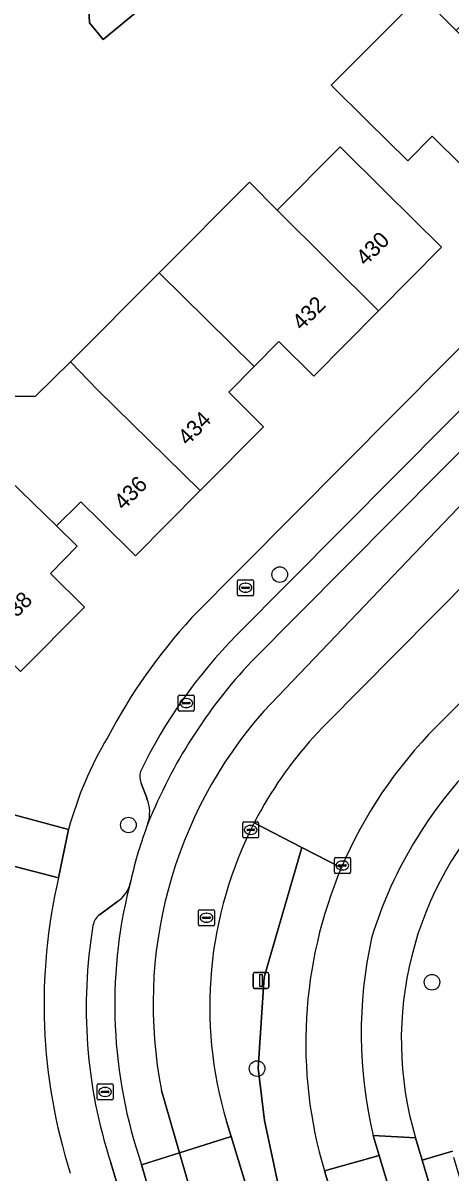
# Model space of a CAD drawing. Extents: x 157767 to 159172, y 387839 to 389425.
# Drawn here: x 158418.4 to 158445.2, y 388607.6 to 388679.7 of the extents above; entities that cross this region are included whole.
import ezdxf

# ---------------------------------------------------------------- set-up
doc = ezdxf.new("R2010")
doc.units = 0
for name, color, linetype in [('IMGEO_Berm_groen', 7, 'Continuous'), ('IMGEO_Boom', 7, 'Continuous'), ('IMGEO_Brandkraan', 7, 'Continuous'), ('IMGEO_Erf', 7, 'Continuous'), ('IMGEO_Fietspad_gesloten', 7, 'Continuous'), ('IMGEO_Kolk', 7, 'Continuous'), ('IMGEO_Lichtmast', 7, 'Continuous'), ('IMGEO_Pand', 7, 'Continuous'), ('IMGEO_Pand_nummerreeks', 7, 'Continuous'), ('IMGEO_Parkeervlak_open', 7, 'Continuous'), ('IMGEO_Rijbaan_lokaal_gesloten', 7, 'Continuous'), ('IMGEO_Rioolput', 7, 'Continuous'), ('IMGEO_Voetpad_open', 7, 'Continuous')]:
    doc.layers.add(name, color=color, linetype=linetype)

msp = doc.modelspace()

# ---------------------------------------------------------------- linework, layer by layer
at = {"layer": 'IMGEO_Berm_groen'}
for points in [[(158479.371, 388671.086), (158481.484, 388673.196), (158477.961, 388676.706), (158477.89, 388676.635), (158475.76, 388674.505), (158441.774, 388640.207), (158437.444, 388635.837)], [(158444.292, 388635.595), (158445.341, 388636.656), (158479.371, 388671.086)], [(158433.507, 388619.912), (158435.879, 388628.037), (158432.893, 388629.582)], [(158432.893, 388629.582), (158435.879, 388628.037), (158438.354, 388626.755)], [(158438.354, 388626.755), (158435.879, 388628.037), (158433.507, 388619.912), (158433.151, 388614.208), (158433.537, 388610.926), (158434.752, 388605.238), (158436.647, 388598.426), (158439.836, 388599.449), (158439.165, 388601.642), (158437.291, 388607.766)], [(158431.155, 388610.859), (158431.255, 388610.529), (158431.44, 388609.92), (158434.448, 388600.038), (158437.726, 388589.268), (158438.357, 388587.164), (158443.147, 388588.568), (158442.281, 388591.458), (158439.836, 388599.449), (158436.647, 388598.426), (158434.752, 388605.238), (158433.537, 388610.926), (158433.151, 388614.208), (158433.507, 388619.912)], [(158443.008, 388609.836), (158443.426, 388608.434), (158445.315, 388608.996)], [(158445.315, 388608.996), (158443.426, 388608.434), (158448.856, 388590.207), (158450.695, 388590.745), (158445.4, 388608.602)]]:
    msp.add_lwpolyline(points, dxfattribs=at)
for centre, radius, start, end in [((158455.355, 388618.021), 25.263, 135.15257, 149.78625), ((158464.246, 388615.777), 28.123, 135.19604, 157.02391), ((158455.458, 388617.971), 25.377, 149.80565, 152.77152), ((158463.643, 388615.985), 21.532, 135.11632, 196.59402), ((158455.311, 388618.059), 25.206, 152.79618, 196.59702), ((158464.246, 388615.781), 28.122, 157.03159, 196.56029)]:
    msp.add_arc(centre, radius, start, end, dxfattribs=at)
at = {"layer": 'IMGEO_Boom'}
for centre in [(158434.494, 388645.149), (158425.012, 388629.447), (158444.036, 388619.589), (158433.073, 388614.173)]:
    msp.add_circle(centre, 0.489, dxfattribs=at)
at = {"layer": 'IMGEO_Brandkraan'}
for p, q in [((158431.848, 388643.898), (158431.848, 388644.75)), ((158431.923, 388644.824), (158432.775, 388644.824)), ((158432.107, 388644.318), (158432.107, 388644.33)), ((158432.545, 388644.281), (158432.147, 388644.281)), ((158432.15, 388644.367), (158432.548, 388644.367)), ((158432.336, 388644.604), (158432.361, 388644.604)), ((158432.591, 388644.33), (158432.591, 388644.318)), ((158432.849, 388644.75), (158432.849, 388643.898)), ((158432.775, 388643.824), (158431.923, 388643.824)), ((158432.359, 388644.044), (158432.334, 388644.044))]:
    msp.add_line(p, q, dxfattribs=at)
for points in [[(158431.848, 388643.898), (158431.848, 388644.75)], [(158431.923, 388644.824), (158432.775, 388644.824)], [(158432.849, 388644.75), (158432.849, 388643.898)], [(158432.775, 388643.824), (158431.923, 388643.824)]]:
    msp.add_lwpolyline(points, dxfattribs=at)
for centre, radius, start, end in [((158431.925, 388644.748), 0.0765, 91.55205, 178.44795), ((158431.925, 388644.748), 0.0765, 91.55205, 178.44795), ((158432.147, 388644.327), 0.0403, 85.87752, 175.75265), ((158432.144, 388644.317), 0.0366, 178.93798, 274.71019), ((158432.548, 388644.324), 0.043, 264.86636, 352.45326), ((158432.552, 388644.329), 0.0386, 1.73085, 96.63898), ((158432.773, 388644.748), 0.0765, 1.55205, 88.44795), ((158432.773, 388644.748), 0.0765, 1.55205, 88.44795), ((158431.925, 388643.9), 0.0765, 181.55205, 268.44795), ((158431.925, 388643.9), 0.0765, 181.55205, 268.44795), ((158432.773, 388643.9), 0.0765, 271.55205, 358.44795), ((158432.773, 388643.9), 0.0765, 271.55205, 358.44795)]:
    msp.add_arc(centre, radius, start, end, dxfattribs=at)
for centre, major_axis, ratio, start_param, end_param in [((158432.335, 388644.324), (-0.387, 0.002), 0.722429, 4.712389, 7.853982), ((158432.36, 388644.324), (-0.39, 0.002), 0.717154, 1.570796, 4.712389)]:
    msp.add_ellipse(centre, major_axis=major_axis, ratio=ratio, start_param=start_param, end_param=end_param, dxfattribs=at)
at = {"layer": 'IMGEO_Erf'}
for points in [[(158418.55, 388687.495), (158423.195, 388691.346), (158428.56, 388684.874), (158437.63, 388692.358), (158441.493, 388687.677), (158432.813, 388680.515), (158429.506, 388683.732), (158423.435, 388678.7), (158422.577, 388679.735), (158422.415, 388682.832)], [(158449.489, 388683.249), (158452.277, 388680.49), (158455.832, 388676.974), (158451.873, 388672.972), (158447.833, 388668.887), (158444.043, 388672.636), (158442.515, 388671.091), (158439.962, 388673.617), (158437.724, 388675.831), (158443.341, 388681.47), (158445.552, 388679.268)]]:
    msp.add_lwpolyline(points, close=True, dxfattribs=at)
for points in [[(158428.96, 388642.429), (158470.351, 388684.126)], [(158400.374, 388681.492), (158402.148, 388677.784), (158402.937, 388678.161), (158405.451, 388672.905), (158405.619, 388672.985), (158408.31, 388672.05), (158408.695, 388671.245), (158409.471, 388671.613), (158410.821, 388668.837), (158412.802, 388666.798), (158408.406, 388664.694), (158408.596, 388664.296), (158403.221, 388661.723), (158403.731, 388660.607), (158401.595, 388658.37), (158405.876, 388654.135), (158403.712, 388651.948), (158399.308, 388647.495), (158406.749, 388640.266), (158416.993, 388630.314), (158421.261, 388629.174)], [(158417.791, 388656.324), (158419.191, 388656.345), (158421.387, 388658.481), (158426.94, 388664.065), (158432.588, 388669.745), (158434.34, 388667.99), (158438.275, 388671.969), (158441.081, 388669.193), (158444.635, 388665.677), (158440.684, 388661.684), (158436.639, 388657.595), (158434.446, 388659.764), (158432.884, 388658.186), (158431.294, 388656.579), (158433.476, 388654.42), (158429.512, 388650.413), (158425.459, 388646.316), (158423.305, 388648.446), (158422.032, 388649.705), (158420.511, 388648.209), (158421.805, 388646.929), (158420.117, 388645.222), (158422.249, 388643.112), (158418.256, 388639.075)], [(158420.633, 388626.13), (158415.384, 388627.497), (158405.142, 388637.528), (158392.922, 388649.498), (158379.814, 388636.077), (158333.283, 388607.687)]]:
    msp.add_lwpolyline(points, dxfattribs=at)
for centre, radius, start, end in [((158455.356, 388618.311), 35.755, 137.58208, 152.26123), ((158443.755, 388623.05), 23.313, 149.29756, 164.77034), ((158454.625, 388618.199), 34.905, 166.86723, 197.63262)]:
    msp.add_arc(centre, radius, start, end, dxfattribs=at)
at = {"layer": 'IMGEO_Fietspad_gesloten'}
msp.add_lwpolyline([(158461.451, 388547.937), (158449.46, 388588.182), (158448.856, 388590.207), (158443.426, 388608.434), (158443.008, 388609.836), (158440.347, 388609.975), (158440.721, 388608.723), (158446.314, 388589.997), (158457.626, 388552.124), (158464.894, 388527.789), (158480.215, 388476.493), (158481.169, 388473.225), (158483.509, 388473.88), (158483.314, 388474.527), (158482.304, 388477.869), (158482.235, 388478.121), (158482.138, 388478.473), (158478.961, 388489.074), (158475.727, 388500), (158473.946, 388505.996), (158469.275, 388521.601), (158469.167, 388521.961), (158464.441, 388537.75), (158463.799, 388539.895)], close=True, dxfattribs=at)
at = {"layer": 'IMGEO_Kolk'}
for p, q in [((158432.171, 388628.713), (158432.171, 388629.565)), ((158432.246, 388629.639), (158433.098, 388629.639)), ((158432.43, 388629.133), (158432.43, 388629.145)), ((158432.868, 388629.096), (158432.47, 388629.096)), ((158432.473, 388629.182), (158432.871, 388629.182)), ((158432.659, 388629.419), (158432.684, 388629.419)), ((158432.914, 388629.145), (158432.914, 388629.133)), ((158433.172, 388629.565), (158433.172, 388628.713)), ((158433.098, 388628.639), (158432.246, 388628.639)), ((158432.682, 388628.859), (158432.657, 388628.859)), ((158437.918, 388626.483), (158437.918, 388627.335)), ((158437.993, 388627.409), (158438.845, 388627.409)), ((158438.177, 388626.903), (158438.177, 388626.915)), ((158438.22, 388626.952), (158438.618, 388626.952)), ((158438.406, 388627.189), (158438.431, 388627.189)), ((158438.661, 388626.915), (158438.661, 388626.903)), ((158438.919, 388627.335), (158438.919, 388626.483)), ((158438.845, 388626.409), (158437.993, 388626.409)), ((158438.615, 388626.866), (158438.217, 388626.866)), ((158438.429, 388626.629), (158438.404, 388626.629))]:
    msp.add_line(p, q, dxfattribs=at)
for points in [[(158432.171, 388628.713), (158432.171, 388629.565)], [(158432.246, 388629.639), (158433.098, 388629.639)], [(158433.172, 388629.565), (158433.172, 388628.713)], [(158433.098, 388628.639), (158432.246, 388628.639)], [(158437.918, 388626.483), (158437.918, 388627.335)], [(158437.993, 388627.409), (158438.845, 388627.409)], [(158438.919, 388627.335), (158438.919, 388626.483)], [(158438.845, 388626.409), (158437.993, 388626.409)]]:
    msp.add_lwpolyline(points, dxfattribs=at)
for centre, radius, start, end in [((158432.248, 388629.563), 0.0765, 91.55205, 178.44795), ((158432.248, 388629.563), 0.0765, 91.55205, 178.44795), ((158432.47, 388629.142), 0.0403, 85.87752, 175.75265), ((158432.467, 388629.132), 0.0366, 178.93798, 274.71019), ((158432.871, 388629.139), 0.043, 264.86636, 352.45326), ((158432.875, 388629.144), 0.0386, 1.73085, 96.63898), ((158433.096, 388629.563), 0.0765, 1.55205, 88.44795), ((158433.096, 388629.563), 0.0765, 1.55205, 88.44795), ((158432.248, 388628.715), 0.0765, 181.55205, 268.44795), ((158432.248, 388628.715), 0.0765, 181.55205, 268.44795), ((158433.096, 388628.715), 0.0765, 271.55205, 358.44795), ((158433.096, 388628.715), 0.0765, 271.55205, 358.44795), ((158437.995, 388627.333), 0.0765, 91.55205, 178.44795), ((158437.995, 388627.333), 0.0765, 91.55205, 178.44795), ((158438.217, 388626.912), 0.0403, 85.87752, 175.75265), ((158438.214, 388626.902), 0.0366, 178.93798, 274.71019), ((158438.618, 388626.909), 0.043, 264.86636, 352.45326), ((158438.622, 388626.914), 0.0386, 1.73085, 96.63898), ((158438.843, 388627.333), 0.0765, 1.55205, 88.44795), ((158438.843, 388627.333), 0.0765, 1.55205, 88.44795), ((158437.995, 388626.485), 0.0765, 181.55205, 268.44795), ((158437.995, 388626.485), 0.0765, 181.55205, 268.44795), ((158438.843, 388626.485), 0.0765, 271.55205, 358.44795), ((158438.843, 388626.485), 0.0765, 271.55205, 358.44795)]:
    msp.add_arc(centre, radius, start, end, dxfattribs=at)
for centre, major_axis, ratio, start_param, end_param in [((158432.658, 388629.139), (-0.387, 0.002), 0.722429, 4.712389, 7.853982), ((158432.683, 388629.139), (-0.39, 0.002), 0.717154, 1.570796, 4.712389), ((158438.405, 388626.909), (-0.387, 0.002), 0.722429, 4.712389, 7.853982), ((158438.43, 388626.909), (-0.39, 0.002), 0.717154, 1.570796, 4.712389)]:
    msp.add_ellipse(centre, major_axis=major_axis, ratio=ratio, start_param=start_param, end_param=end_param, dxfattribs=at)
at = {"layer": 'IMGEO_Lichtmast'}
for p, q in [((158432.82, 388619.297), (158432.82, 388620.097)), ((158432.82, 388620.097), (158432.82, 388619.297)), ((158432.92, 388620.197), (158433.71, 388620.197)), ((158433.71, 388620.197), (158432.92, 388620.197)), ((158433.81, 388620.097), (158433.81, 388619.297)), ((158433.81, 388619.297), (158433.81, 388620.097)), ((158433.71, 388619.197), (158432.92, 388619.197)), ((158432.92, 388619.197), (158433.71, 388619.197))]:
    msp.add_line(p, q, dxfattribs=at)
msp.add_lwpolyline([(158433.24, 388620.072), (158433.39, 388620.072), (158433.39, 388619.322), (158433.24, 388619.322), (158433.24, 388620.072)], dxfattribs=at)
for centre, start, end in [((158432.92, 388620.097), 90, 180), ((158432.92, 388620.097), 90, 180), ((158433.71, 388620.097), 0, 90), ((158433.71, 388620.097), 360, 90), ((158432.92, 388619.297), 180, 270), ((158432.92, 388619.297), 180, 270), ((158433.71, 388619.297), 270, 0), ((158433.71, 388619.297), 270, 0)]:
    msp.add_arc(centre, 0.1, start, end, dxfattribs=at)
at = {"layer": 'IMGEO_Pand'}
for points in [[(158429.506, 388683.732), (158428.56, 388684.874), (158423.195, 388691.346), (158418.55, 388687.495), (158422.415, 388682.832), (158422.577, 388679.735), (158423.435, 388678.7)], [(158445.552, 388679.268), (158443.341, 388681.47), (158437.724, 388675.831), (158439.962, 388673.617), (158442.515, 388671.091), (158444.043, 388672.636), (158447.833, 388668.887), (158451.873, 388672.972)], [(158440.684, 388661.684), (158444.635, 388665.677), (158441.081, 388669.193), (158438.275, 388671.969), (158434.34, 388667.99)], [(158440.684, 388661.684), (158434.34, 388667.99), (158432.588, 388669.745), (158426.94, 388664.065), (158432.884, 388658.186), (158434.446, 388659.764), (158436.639, 388657.595)], [(158423.092, 388656.706), (158429.512, 388650.413), (158433.476, 388654.42), (158431.294, 388656.579), (158432.884, 388658.186), (158426.94, 388664.065), (158421.387, 388658.481)], [(158423.092, 388656.706), (158421.387, 388658.481), (158419.191, 388656.345), (158417.791, 388656.324), (158416.525, 388655.044), (158416.552, 388653.74), (158416.554, 388653.665), (158415.747, 388652.834), (158417.537, 388651.096), (158420.511, 388648.209), (158422.032, 388649.705), (158423.305, 388648.446), (158425.459, 388646.316), (158429.512, 388650.413)], [(158418.256, 388639.075), (158422.249, 388643.112), (158420.117, 388645.222), (158421.805, 388646.929), (158420.511, 388648.209), (158417.537, 388651.096), (158415.265, 388648.814), (158413.138, 388650.942), (158409.729, 388647.535), (158411.863, 388645.399)]]:
    msp.add_lwpolyline(points, close=True, dxfattribs=at)
at = {"layer": 'IMGEO_Parkeervlak_open'}
for points in [[(158468.294, 388678.118), (158431.781, 388641.348)], [(158432.713, 388639.692), (158471.369, 388678.642)], [(158425.824, 388632.013), (158426.174, 388631.092)], [(158424.324, 388624.653), (158423.194, 388623.82)], [(158423.904, 388608.257), (158429.663, 388589.027)], [(158432.289, 388586.427), (158429.202, 388596.793), (158425.834, 388608.147)]]:
    msp.add_lwpolyline(points, dxfattribs=at)
for centre, radius, start, end in [((158454.887, 388618.68), 32.368, 135.54841, 154.12708), ((158456.598, 388617.303), 32.737, 136.85215, 158.05296), ((158426.922, 388632.496), 1.199, 165.0618, 203.74667), ((158424.096, 388630.235), 2.247, 341.94802, 22.40333), ((158454.876, 388618.172), 30.724, 165.97798, 199.04354), ((158423.229, 388626.268), 1.951, 304.13834, 340.48334), ((158423.899, 388622.933), 1.133, 128.4681, 168.90169), ((158453.898, 388617.995), 31.535, 170.59047, 197.98746)]:
    msp.add_arc(centre, radius, start, end, dxfattribs=at)
at = {"layer": 'IMGEO_Rijbaan_lokaal_gesloten'}
for points in [[(158490.623, 388689.513), (158490.782, 388689.674), (158494.262, 388693.177), (158499.226, 388698.124), (158496.706, 388700.559), (158488.902, 388692.726), (158487.218, 388694.378), (158486.844, 388694.027), (158475.02, 388682.302), (158474.903, 388682.187), (158476.626, 388680.406), (158469.159, 388672.912), (158446.094, 388649.764), (158433.488, 388636.581)], [(158497.531, 388684.317), (158505.37, 388692.188), (158502.818, 388694.654), (158494.179, 388685.966), (158483.134, 388674.845), (158483.051, 388674.761), (158482.963, 388674.673), (158481.484, 388673.196), (158479.371, 388671.086), (158445.341, 388636.656), (158444.292, 388635.595)], [(158437.444, 388635.837), (158441.774, 388640.207), (158475.76, 388674.505), (158477.89, 388676.635), (158477.961, 388676.706), (158478.032, 388676.777), (158479.499, 388678.245), (158490.623, 388689.513)], [(158469.159, 388672.912), (158476.626, 388680.406), (158474.903, 388682.187), (158471.369, 388678.642), (158432.713, 388639.692)], [(158433.488, 388636.581), (158446.094, 388649.764), (158469.159, 388672.912)], [(158425.155, 388625.955), (158425.115, 388625.784), (158425.068, 388625.616)], [(158425.834, 388608.147), (158428.208, 388608.898), (158427.09, 388612.798)], [(158427.09, 388612.798), (158428.208, 388608.898), (158431.44, 388609.92), (158431.255, 388610.529), (158431.155, 388610.859)], [(158445.163, 388564.371), (158440.506, 388579.991), (158438.956, 388585.165), (158438.357, 388587.164), (158437.726, 388589.268), (158434.448, 388600.038), (158431.44, 388609.92), (158428.208, 388608.898), (158430.818, 388599.791), (158436.814, 388579.706), (158434.447, 388579.023), (158434.497, 388578.827), (158439.196, 388562.877)], [(158437.291, 388607.766), (158440.721, 388608.723), (158440.347, 388609.975)], [(158440.347, 388609.975), (158443.008, 388609.836)], [(158457.626, 388552.124), (158446.314, 388589.997), (158440.721, 388608.723), (158437.291, 388607.766), (158439.165, 388601.642), (158439.836, 388599.449), (158442.281, 388591.458), (158443.147, 388588.568), (158443.759, 388586.526), (158445.31, 388581.354), (158449.967, 388565.794), (158450.518, 388563.909), (158457.505, 388540.141), (158460.048, 388531.489), (158469.256, 388500.62), (158469.441, 388500), (158473.408, 388486.842), (158476.343, 388476.903), (158477.331, 388473.557), (158478.247, 388470.403), (158478.778, 388468.586), (158478.914, 388468.12)]]:
    msp.add_lwpolyline(points, dxfattribs=at)
msp.add_lwpolyline([(158428.208, 388608.898), (158425.834, 388608.147), (158429.202, 388596.793), (158432.289, 388586.427), (158434.188, 388580.048), (158434.447, 388579.023), (158436.814, 388579.706), (158430.818, 388599.791)], close=True, dxfattribs=at)
for centre, radius, start, end in [((158456.598, 388617.303), 32.737, 136.85215, 158.05296), ((158454.344, 388618.218), 27.787, 138.63726, 191.24875), ((158454.344, 388618.218), 27.787, 138.63726, 191.24875), ((158455.355, 388618.021), 25.263, 135.15257, 149.78625), ((158464.246, 388615.777), 28.123, 135.19604, 157.02391), ((158466.094, 388614.481), 27.017, 133.78034, 163.06182), ((158466.094, 388614.481), 27.017, 133.78034, 163.06182), ((158455.458, 388617.971), 25.377, 149.80565, 152.77152), ((158463.643, 388615.985), 21.532, 135.11632, 196.59402), ((158450.777, 388620.202), 26.26, 159.17329, 167.34611), ((158455.311, 388618.059), 25.206, 152.79618, 196.59702), ((158464.246, 388615.781), 28.122, 157.03159, 196.56029), ((158454.876, 388618.172), 30.724, 165.97798, 199.04354), ((158467.366, 388616.378), 27.767, 167.57543, 193.33188), ((158467.366, 388616.378), 27.767, 167.57543, 193.33188)]:
    msp.add_arc(centre, radius, start, end, dxfattribs=at)
at = {"layer": 'IMGEO_Rioolput'}
for p, q in [((158428.136, 388636.663), (158428.136, 388637.515)), ((158428.211, 388637.589), (158429.063, 388637.589)), ((158428.395, 388637.083), (158428.395, 388637.095)), ((158428.833, 388637.046), (158428.435, 388637.046)), ((158428.438, 388637.132), (158428.836, 388637.132)), ((158428.624, 388637.369), (158428.649, 388637.369)), ((158428.879, 388637.095), (158428.879, 388637.083)), ((158429.137, 388637.515), (158429.137, 388636.663)), ((158429.063, 388636.589), (158428.211, 388636.589)), ((158428.647, 388636.809), (158428.622, 388636.809)), ((158429.401, 388623.206), (158429.401, 388624.058)), ((158429.476, 388624.132), (158430.328, 388624.132)), ((158430.402, 388624.058), (158430.402, 388623.206)), ((158429.66, 388623.626), (158429.66, 388623.638)), ((158430.098, 388623.589), (158429.7, 388623.589)), ((158429.703, 388623.675), (158430.101, 388623.675)), ((158429.912, 388623.352), (158429.887, 388623.352)), ((158429.889, 388623.912), (158429.914, 388623.912)), ((158430.144, 388623.638), (158430.144, 388623.626)), ((158430.328, 388623.132), (158429.476, 388623.132)), ((158423.122, 388613.21), (158423.974, 388613.21)), ((158423.047, 388612.284), (158423.047, 388613.136)), ((158423.306, 388612.704), (158423.306, 388612.716)), ((158423.744, 388612.667), (158423.346, 388612.667)), ((158423.349, 388612.753), (158423.747, 388612.753)), ((158423.535, 388612.99), (158423.56, 388612.99)), ((158423.79, 388612.716), (158423.79, 388612.704)), ((158424.048, 388613.136), (158424.048, 388612.284)), ((158423.974, 388612.21), (158423.122, 388612.21)), ((158423.558, 388612.43), (158423.533, 388612.43))]:
    msp.add_line(p, q, dxfattribs=at)
for points in [[(158428.136, 388636.663), (158428.136, 388637.515)], [(158428.211, 388637.589), (158429.063, 388637.589)], [(158429.137, 388637.515), (158429.137, 388636.663)], [(158429.063, 388636.589), (158428.211, 388636.589)], [(158429.401, 388623.206), (158429.401, 388624.058)], [(158429.476, 388624.132), (158430.328, 388624.132)], [(158430.402, 388624.058), (158430.402, 388623.206)], [(158430.328, 388623.132), (158429.476, 388623.132)], [(158423.122, 388613.21), (158423.974, 388613.21)], [(158423.047, 388612.284), (158423.047, 388613.136)], [(158424.048, 388613.136), (158424.048, 388612.284)], [(158423.974, 388612.21), (158423.122, 388612.21)]]:
    msp.add_lwpolyline(points, dxfattribs=at)
for centre, radius, start, end in [((158428.213, 388637.513), 0.0765, 91.55205, 178.44795), ((158428.213, 388637.513), 0.0765, 91.55205, 178.44795), ((158428.435, 388637.092), 0.0403, 85.87752, 175.75265), ((158428.432, 388637.082), 0.0366, 178.93798, 274.71019), ((158428.836, 388637.089), 0.043, 264.86636, 352.45326), ((158428.84, 388637.094), 0.0386, 1.73085, 96.63898), ((158429.061, 388637.513), 0.0765, 1.55205, 88.44795), ((158429.061, 388637.513), 0.0765, 1.55205, 88.44795), ((158428.213, 388636.665), 0.0765, 181.55205, 268.44795), ((158428.213, 388636.665), 0.0765, 181.55205, 268.44795), ((158429.061, 388636.665), 0.0765, 271.55205, 358.44795), ((158429.061, 388636.665), 0.0765, 271.55205, 358.44795), ((158429.478, 388624.056), 0.0765, 91.55205, 178.44795), ((158429.478, 388624.056), 0.0765, 91.55205, 178.44795), ((158430.326, 388624.056), 0.0765, 1.55205, 88.44795), ((158430.326, 388624.056), 0.0765, 1.55205, 88.44795), ((158429.7, 388623.635), 0.0403, 85.87752, 175.75265), ((158429.697, 388623.625), 0.0366, 178.93798, 274.71019), ((158430.101, 388623.632), 0.043, 264.86636, 352.45326), ((158430.105, 388623.637), 0.0386, 1.73085, 96.63898), ((158429.478, 388623.208), 0.0765, 181.55205, 268.44795), ((158429.478, 388623.208), 0.0765, 181.55205, 268.44795), ((158430.326, 388623.208), 0.0765, 271.55205, 358.44795), ((158430.326, 388623.208), 0.0765, 271.55205, 358.44795), ((158423.124, 388613.134), 0.0765, 91.55205, 178.44795), ((158423.124, 388613.134), 0.0765, 91.55205, 178.44795), ((158423.972, 388613.134), 0.0765, 1.55205, 88.44795), ((158423.972, 388613.134), 0.0765, 1.55205, 88.44795), ((158423.346, 388612.713), 0.0403, 85.87752, 175.75265), ((158423.343, 388612.703), 0.0366, 178.93798, 274.71019), ((158423.747, 388612.71), 0.043, 264.86636, 352.45326), ((158423.751, 388612.715), 0.0386, 1.73085, 96.63898), ((158423.124, 388612.286), 0.0765, 181.55205, 268.44795), ((158423.124, 388612.286), 0.0765, 181.55205, 268.44795), ((158423.972, 388612.286), 0.0765, 271.55205, 358.44795), ((158423.972, 388612.286), 0.0765, 271.55205, 358.44795)]:
    msp.add_arc(centre, radius, start, end, dxfattribs=at)
for centre, major_axis, ratio, start_param, end_param in [((158428.623, 388637.089), (-0.387, 0.002), 0.722429, 4.712389, 7.853982), ((158428.648, 388637.089), (-0.39, 0.002), 0.717154, 1.570796, 4.712389), ((158429.888, 388623.632), (-0.387, 0.002), 0.722429, 4.712389, 7.853982), ((158429.913, 388623.632), (-0.39, 0.002), 0.717154, 1.570796, 4.712389), ((158423.534, 388612.71), (-0.387, 0.002), 0.722429, 4.712389, 7.853982), ((158423.559, 388612.71), (-0.39, 0.002), 0.717154, 1.570796, 4.712389)]:
    msp.add_ellipse(centre, major_axis=major_axis, ratio=ratio, start_param=start_param, end_param=end_param, dxfattribs=at)
at = {"layer": 'IMGEO_Voetpad_open'}
for points in [[(158470.351, 388684.126), (158428.96, 388642.429)], [(158431.781, 388641.348), (158468.294, 388678.118)], [(158426.174, 388631.092), (158425.824, 388632.013)], [(158421.261, 388629.174), (158420.633, 388626.13)], [(158425.068, 388625.616), (158425.115, 388625.784), (158425.155, 388625.955)], [(158423.194, 388623.82), (158424.324, 388624.653)], [(158429.663, 388589.027), (158423.904, 388608.257)]]:
    msp.add_lwpolyline(points, dxfattribs=at)
msp.add_lwpolyline([(158406.749, 388640.266), (158399.308, 388647.495), (158395.027, 388651.73), (158392.922, 388649.498), (158405.142, 388637.528), (158415.384, 388627.497), (158420.633, 388626.13), (158421.261, 388629.174), (158416.993, 388630.314)], close=True, dxfattribs=at)
for centre, radius, start, end in [((158455.356, 388618.311), 35.755, 137.58208, 152.26123), ((158454.887, 388618.68), 32.368, 135.54841, 154.12708), ((158443.755, 388623.05), 23.313, 149.29756, 164.77034), ((158426.922, 388632.496), 1.199, 165.0618, 203.74667), ((158424.096, 388630.235), 2.247, 341.94802, 22.40333), ((158450.777, 388620.202), 26.26, 159.17329, 167.34611), ((158454.625, 388618.199), 34.905, 166.86723, 197.63262), ((158423.229, 388626.268), 1.951, 304.13834, 340.48334), ((158423.899, 388622.933), 1.133, 128.4681, 168.90169), ((158453.898, 388617.995), 31.535, 170.59047, 197.98746)]:
    msp.add_arc(centre, radius, start, end, dxfattribs=at)

# ---------------------------------------------------------------- texts
at = {"layer": 'IMGEO_Pand_nummerreeks'}
for s, rotation, p in [('430', 45.30647, (158439.877, 388664.451)), ('432', 45.30647, (158435.875, 388660.406)), ('434', 45.30921, (158428.711, 388653.187)), ('436', 45.3095, (158424.703, 388649.134)), ('438', 45.31399, (158417.494, 388641.888))]:
    msp.add_text(s, height=1, rotation=rotation, dxfattribs=at).set_placement(p)

doc.saveas('drawing.dxf')
